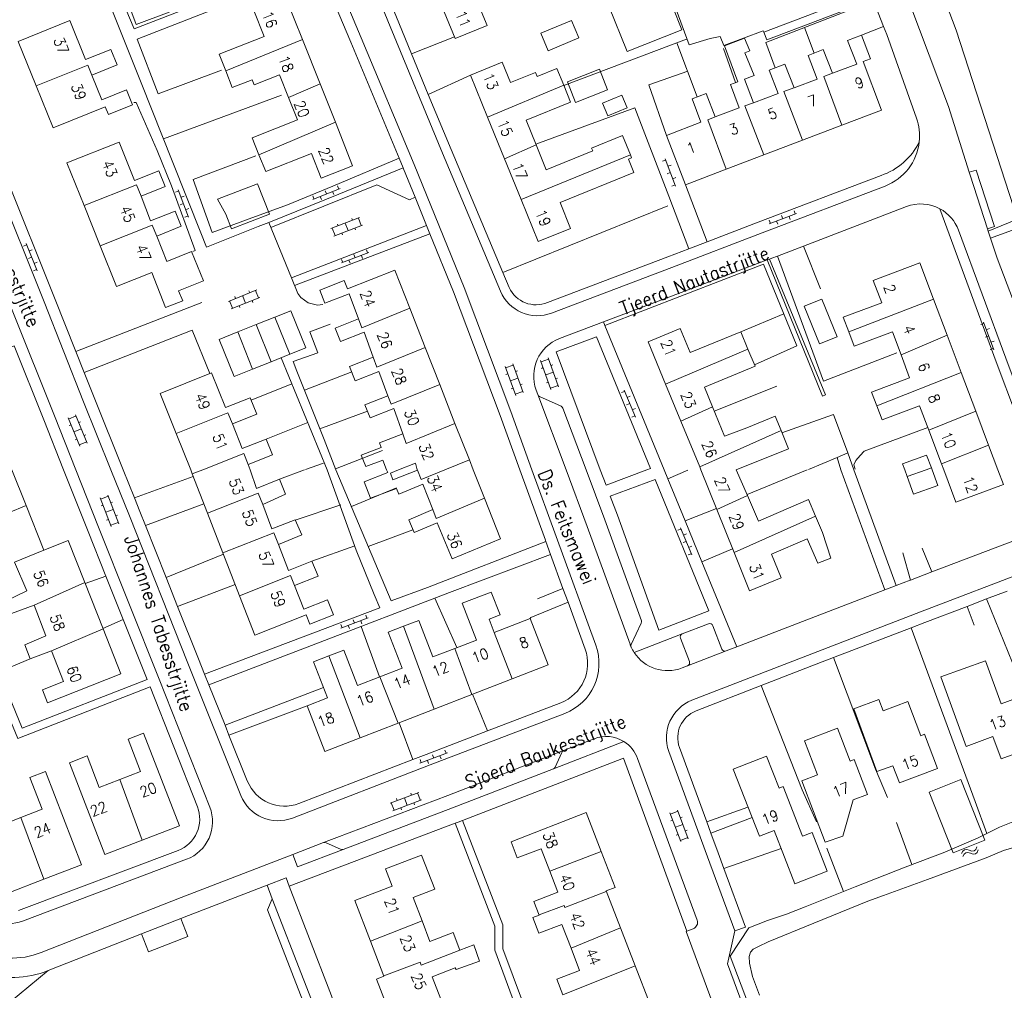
# Model space of a CAD drawing. Header units: metres. Extents: x 189705 to 199106, y 581686 to 588448.
# Tile 377 of 555: x 195615 to 195763, y 587422 to 587567. Entities that reach past the tile are written whole.
import ezdxf

# ---------------------------------------------------------------- set-up
doc = ezdxf.new("R2010")
doc.units = ezdxf.units.M
doc.layers.add('B-WA-OG-GBKN-G', color=7, linetype='Continuous', lineweight=18)
doc.styles.add('Style-STANDARD', font='STANDARD.shx')

msp = doc.modelspace()

# ---------------------------------------------------------------- linework, layer by layer
at = {"layer": 'B-WA-OG-GBKN-G'}
for p, q in [((195711.488, 587546.247), (195711.955, 587546.426)), ((195713.458, 587542.504), (195711.884, 587546.613)), ((195712.313, 587545.492), (195712.78, 587545.671)), ((195712.204, 587544.38), (195712.671, 587544.559)), ((195662.813, 587542.549), (195662.999, 587542.085)), ((195712.92, 587542.512), (195713.387, 587542.691)), ((195713.029, 587543.625), (195713.496, 587543.804)), ((195638.552, 587541.616), (195639.021, 587541.789)), ((195640.469, 587537.846), (195638.952, 587541.976)), ((195639.366, 587540.85), (195639.835, 587541.022)), ((195659.1, 587540.523), (195663.184, 587542.16)), ((195659.1, 587541.061), (195659.286, 587540.597)), ((195660.214, 587540.969), (195660.4, 587540.505)), ((195660.956, 587541.805), (195661.142, 587541.341)), ((195662.071, 587541.713), (195662.257, 587541.249)), ((195639.241, 587539.739), (195639.711, 587539.911)), ((195639.931, 587537.862), (195640.4, 587538.034)), ((195640.056, 587538.973), (195640.525, 587539.145)), ((195727.473, 587536.864), (195731.59, 587538.416)), ((195729.355, 587538.108), (195729.532, 587537.64)), ((195730.467, 587537.993), (195730.644, 587537.525)), ((195731.227, 587538.814), (195731.403, 587538.346)), ((195661.833, 587536.146), (195666.121, 587537.811)), ((195662.268, 587535.027), (195666.556, 587536.692)), ((195662.799, 587536.842), (195662.907, 587536.563)), ((195663.977, 587536.978), (195664.412, 587535.86)), ((195664.941, 587537.674), (195665.049, 587537.395)), ((195665.935, 587537.739), (195666.369, 587536.62)), ((195727.484, 587537.402), (195727.66, 587536.934)), ((195728.596, 587537.287), (195728.772, 587536.819)), ((195662.02, 587536.218), (195662.454, 587535.099)), ((195663.435, 587535.48), (195663.544, 587535.201)), ((195665.391, 587536.24), (195665.499, 587535.96)), ((195615.769, 587533.542), (195616.233, 587533.729)), ((195617.804, 587529.834), (195616.158, 587533.915)), ((195616.607, 587532.802), (195617.071, 587532.989)), ((195663.401, 587531.001), (195667.51, 587532.575)), ((195665.277, 587532.255), (195665.456, 587531.788)), ((195666.389, 587532.146), (195666.568, 587531.679)), ((195667.144, 587532.971), (195667.323, 587532.504)), ((195616.518, 587531.687), (195616.981, 587531.875)), ((195617.356, 587530.947), (195617.819, 587531.134)), ((195663.409, 587531.539), (195663.588, 587531.072)), ((195664.522, 587531.43), (195664.701, 587530.963)), ((195617.266, 587529.833), (195617.73, 587530.02)), ((195646.453, 587525.248), (195650.725, 587526.954)), ((195649.546, 587526.806), (195649.657, 587526.528)), ((195650.539, 587526.88), (195650.984, 587525.766)), ((195646.639, 587525.323), (195647.084, 587524.208)), ((195646.898, 587524.134), (195651.17, 587525.84)), ((195647.412, 587525.954), (195647.523, 587525.676)), ((195648.589, 587526.101), (195649.034, 587524.987)), ((195650.009, 587525.376), (195650.121, 587525.098)), ((195648.061, 587524.598), (195648.172, 587524.32)), ((195759.187, 587521.755), (195759.655, 587521.931)), ((195761.137, 587518.001), (195759.585, 587522.118)), ((195760.008, 587520.995), (195760.476, 587521.172)), ((195759.893, 587519.883), (195760.361, 587520.06)), ((195760.714, 587519.124), (195761.182, 587519.3)), ((195760.599, 587518.012), (195761.067, 587518.188)), ((195690.632, 587511.57), (195689.054, 587515.891)), ((195694.787, 587512.058), (195693.245, 587516.392)), ((195693.312, 587516.204), (195694.443, 587516.606)), ((195695.917, 587512.46), (195694.376, 587516.794)), ((195689.505, 587511.158), (195687.927, 587515.479)), ((195687.995, 587515.291), (195689.123, 587515.703)), ((195688.04, 587514.296), (195688.321, 587514.399)), ((195689.483, 587514.717), (195689.765, 587514.82)), ((195693.348, 587515.208), (195693.631, 587515.309)), ((195694.016, 587514.225), (195695.146, 587514.627)), ((195694.795, 587515.617), (195695.077, 587515.717)), ((195688.716, 587513.319), (195689.843, 587513.73)), ((195694.118, 587513.043), (195694.401, 587513.144)), ((195695.498, 587513.64), (195695.78, 587513.74)), ((195688.828, 587512.137), (195689.11, 587512.24)), ((195689.436, 587511.346), (195690.564, 587511.758)), ((195690.203, 587512.746), (195690.484, 587512.849)), ((195694.72, 587512.247), (195695.85, 587512.649)), ((195705.352, 587511.566), (195705.812, 587511.76)), ((195707.447, 587507.891), (195705.735, 587511.945)), ((195706.13, 587509.723), (195706.591, 587509.918)), ((195706.201, 587510.839), (195706.662, 587511.034)), ((195706.98, 587508.997), (195707.44, 587509.191)), ((195624.194, 587503.538), (195622.45, 587507.795)), ((195622.525, 587507.61), (195623.636, 587508.065)), ((195625.304, 587503.993), (195623.56, 587508.25)), ((195624.034, 587507.093), (195624.312, 587507.207)), ((195706.908, 587507.881), (195707.369, 587508.076)), ((195622.608, 587506.617), (195622.886, 587506.731)), ((195623.322, 587505.667), (195624.432, 587506.122)), ((195623.479, 587504.491), (195623.757, 587504.604)), ((195624.118, 587503.723), (195625.228, 587504.178)), ((195624.829, 587505.152), (195625.107, 587505.266)), ((195628.912, 587491.494), (195627.273, 587495.793)), ((195627.345, 587495.606), (195628.466, 587496.033)), ((195630.033, 587491.922), (195628.395, 587496.22)), ((195628.84, 587495.052), (195629.12, 587495.159)), ((195627.403, 587494.611), (195627.683, 587494.718)), ((195628.092, 587493.644), (195629.214, 587494.071)), ((195628.221, 587492.464), (195628.501, 587492.571)), ((195629.587, 587493.092), (195629.867, 587493.199)), ((195628.84, 587491.681), (195629.962, 587492.109)), ((195713.819, 587490.936), (195714.282, 587491.125)), ((195715.873, 587487.238), (195714.206, 587491.31)), ((195714.576, 587489.085), (195715.039, 587489.274)), ((195714.66, 587490.2), (195715.123, 587490.389)), ((195715.418, 587488.349), (195715.881, 587488.538)), ((195715.334, 587487.234), (195715.797, 587487.423)), ((195663.296, 587476.254), (195667.411, 587477.812)), ((195665.177, 587477.5), (195665.354, 587477.033)), ((195667.047, 587478.208), (195667.224, 587477.741)), ((195663.306, 587476.792), (195663.483, 587476.324)), ((195664.419, 587476.678), (195664.596, 587476.211)), ((195666.289, 587477.387), (195666.466, 587476.919)), ((195675.159, 587456.02), (195679.274, 587457.578)), ((195677.04, 587457.266), (195677.217, 587456.799)), ((195678.152, 587457.153), (195678.329, 587456.685)), ((195678.91, 587457.974), (195679.087, 587457.507)), ((195675.169, 587456.558), (195675.346, 587456.09)), ((195676.282, 587456.444), (195676.459, 587455.977)), ((195670.68, 587450.025), (195674.989, 587451.635)), ((195673.807, 587451.513), (195673.912, 587451.232)), ((195674.802, 587451.565), (195675.222, 587450.441)), ((195670.867, 587450.095), (195671.287, 587448.971)), ((195671.1, 587448.901), (195675.409, 587450.51)), ((195671.654, 587450.709), (195671.759, 587450.428)), ((195672.835, 587450.83), (195673.255, 587449.706)), ((195674.238, 587450.073), (195674.343, 587449.792)), ((195672.273, 587449.339), (195672.378, 587449.058)), ((195714.248, 587444.272), (195712.609, 587448.571)), ((195712.681, 587448.384), (195713.802, 587448.811)), ((195715.369, 587444.7), (195713.731, 587448.998)), ((195712.739, 587447.389), (195713.019, 587447.496)), ((195713.428, 587446.422), (195714.55, 587446.849)), ((195714.176, 587447.83), (195714.456, 587447.937)), ((195713.557, 587445.242), (195713.837, 587445.349)), ((195714.923, 587445.87), (195715.203, 587445.977)), ((195714.176, 587444.459), (195715.298, 587444.887)), ((195756.323, 587442.471), (195756.5, 587442.838)), ((195756.5, 587442.838), (195756.74, 587443.061)), ((195756.52, 587442.015), (195756.7, 587442.381)), ((195756.7, 587442.381), (195756.942, 587442.603)), ((195756.74, 587443.061), (195757.077, 587443.088)), ((195756.942, 587442.603), (195757.267, 587442.629)), ((195757.077, 587443.088), (195757.467, 587442.97)), ((195757.267, 587442.629), (195757.665, 587442.515)), ((195757.467, 587442.97), (195757.858, 587442.853)), ((195757.665, 587442.515), (195758.055, 587442.395)), ((195757.858, 587442.853), (195758.186, 587442.877)), ((195758.055, 587442.395), (195758.384, 587442.419)), ((195758.186, 587442.877), (195758.435, 587443.103)), ((195758.384, 587442.419), (195758.632, 587442.647)), ((195758.435, 587443.103), (195758.614, 587443.471)), ((195758.632, 587442.647), (195758.811, 587443.015))]:
    msp.add_line(p, q, dxfattribs=at)
at = {"layer": 'B-WA-OG-GBKN-G', "flags": 128}
for points in [[(195723.348, 587650.652), (195755.523, 587565.919), (195764.674, 587537.555)], [(195757.442, 587544.594), (195754.373, 587554.451), (195744.205, 587581.45), (195740.034, 587592.508), (195734.368, 587607.38), (195729.242, 587620.767), (195718.812, 587648.606), (195718.712, 587648.881)], [(195687.228, 587526.773), (195678.526, 587547.478), (195670.689, 587566.454), (195663.241, 587584.614), (195655.915, 587604.692), (195648.335, 587626.51)], [(195691.931, 587500), (195688.76, 587508.723), (195681.778, 587527.312), (195674.27, 587545.762), (195666.369, 587564.738), (195658.811, 587582.746), (195651.325, 587603.053), (195644.084, 587624.451)], [(195663.745, 587587.318), (195664.547, 587585.12), (195671.984, 587566.987), (195673.896, 587562.357)], [(195659.484, 587576.749), (195644.369, 587570.793), (195632.327, 587566.105), (195628.737, 587574.653), (195626.984, 587574.059), (195633.395, 587558), (195638.142, 587546.043), (195642.323, 587535.508), (195643.185, 587533.367), (195650.939, 587536.46), (195652.513, 587537.091)], [(195677.849, 587571.008), (195680.432, 587564.638), (195685.21, 587566.576), (195683.577, 587570.601), (195694.836, 587575.169), (195693.784, 587577.762)], [(195660.115, 587575.245), (195632.807, 587564.543), (195635.951, 587556.35), (195645.442, 587559.913)], [(195660.115, 587575.245), (195664.8, 587564.082), (195672.025, 587546.732)], [(195632.64, 587566.742), (195630.476, 587572.528), (195635.433, 587574.382), (195637.597, 587568.596), (195632.64, 587566.742)], [(195706.187, 587562.678), (195703.471, 587569.505), (195711.695, 587572.777), (195714.411, 587565.949), (195706.187, 587562.678)], [(195657.562, 587564.514), (195655.087, 587570.766), (195650.269, 587568.859), (195651.811, 587564.963), (195645.066, 587562.293), (195646.056, 587559.792)], [(195713.214, 587569.955), (195715.491, 587563.684)], [(195726.694, 587565.576), (195739.085, 587570.271)], [(195728.367, 587560.246), (195726.998, 587564.054), (195743.131, 587570.287)], [(195727.119, 587564.454), (195739.511, 587569.149)], [(195744.611, 587566.466), (195743.131, 587570.287)], [(195617.644, 587557.568), (195614.96, 587564.201), (195622.709, 587567.336), (195625.071, 587561.499), (195628.834, 587563.022), (195629.778, 587560.69), (195626.016, 587559.167)], [(195697.845, 587567.353), (195693.274, 587565.432), (195694.376, 587562.81), (195698.947, 587564.731), (195697.845, 587567.353)], [(195734.246, 587562.463), (195732.797, 587566.295)], [(195741.323, 587565.156), (195744.611, 587566.466)], [(195749.555, 587552.697), (195745.091, 587565.227), (195744.611, 587566.466)], [(195657.562, 587564.514), (195646.056, 587559.792)], [(195660.2, 587557.851), (195657.562, 587564.514)], [(195673.896, 587562.357), (195680.335, 587564.877)], [(195696.711, 587557.624), (195715.078, 587564.525)], [(195715.491, 587563.684), (195718.637, 587564.63)], [(195718.637, 587564.63), (195720.155, 587564.97), (195720.669, 587563.614), (195726.602, 587565.82), (195726.694, 587565.576)], [(195723.786, 587558.546), (195725.236, 587559.105), (195723.821, 587562.498), (195724.565, 587562.788), (195723.767, 587564.711), (195720.775, 587563.568), (195722.789, 587558.165)], [(195726.694, 587565.576), (195727.119, 587564.454)], [(195738.361, 587551.652), (195744.321, 587553.926), (195741.551, 587561.185), (195742.675, 587561.614), (195741.323, 587565.156), (195739.242, 587564.362), (195740.595, 587560.817), (195736.952, 587559.426)], [(195716.709, 587555.889), (195713.66, 587563.992)], [(195720.649, 587563.126), (195722.455, 587558.038)], [(195604.329, 587561.68), (195611.566, 587543.254), (195618.846, 587525.157), (195624.77, 587510.196), (195628.869, 587500)], [(195623.623, 587517.711), (195620.425, 587525.787), (195613.146, 587543.882), (195605.912, 587562.301)], [(195673.896, 587562.357), (195676.409, 587556.272)], [(195736.952, 587559.426), (195735.596, 587562.978), (195733.316, 587562.108), (195734.671, 587558.557), (195731.215, 587557.238)], [(195617.644, 587557.568), (195625.393, 587560.668), (195626.016, 587559.167)], [(195696.707, 587557.635), (195695.688, 587560.143), (195692.748, 587558.949), (195692.498, 587559.565), (195688.744, 587558.042), (195687.498, 587561.115), (195682.712, 587559.174), (195685.287, 587552.85)], [(195731.215, 587557.238), (195729.851, 587560.812), (195727.508, 587559.918), (195728.841, 587556.425), (195725.135, 587555.011)], [(195623.606, 587500), (195620.393, 587508.114), (195614.267, 587523.407), (195606.906, 587541.79), (195599.918, 587559.344)], [(195626.016, 587559.167), (195627.505, 587555.459), (195631.185, 587556.948), (195632.096, 587554.697), (195628.49, 587553.237), (195628.01, 587554.424), (195620.195, 587551.262), (195617.644, 587557.568)], [(195646.056, 587559.792), (195647.046, 587557.29), (195650.014, 587558.465), (195650.324, 587557.683), (195654.142, 587559.196), (195655.481, 587555.819)], [(195682.712, 587559.174), (195676.409, 587556.272)], [(195698.491, 587555.066), (195697.281, 587558.164), (195702.067, 587560.032), (195703.277, 587556.934), (195698.491, 587555.066)], [(195712.125, 587550.121), (195709.442, 587557.717), (195715.291, 587559.768)], [(195736.952, 587559.426), (195735.659, 587558.931), (195738.361, 587551.652)], [(195655.481, 587555.819), (195660.2, 587557.851)], [(195662.484, 587552.081), (195660.2, 587557.851)], [(195685.287, 587552.85), (195696.707, 587557.635)], [(195692.585, 587548.703), (195691.073, 587552.423), (195697.726, 587555.126), (195696.707, 587557.635)], [(195722.789, 587558.165), (195721.686, 587557.744), (195723.014, 587554.265), (195719.395, 587552.884)], [(195725.135, 587555.011), (195723.786, 587558.546)], [(195731.203, 587557.27), (195729.699, 587556.718), (195732.456, 587549.398)], [(195636.729, 587549.603), (195654.429, 587556.135)], [(195655.481, 587555.819), (195656.819, 587552.442), (195650.041, 587549.755), (195651.044, 587547.224)], [(195676.409, 587556.272), (195679.819, 587548.017), (195687.567, 587529.578)], [(195702.527, 587554.967), (195705.422, 587556.157), (195706.205, 587554.253), (195703.31, 587553.063), (195702.527, 587554.967)], [(195719.395, 587552.884), (195718.053, 587556.402), (195715.925, 587555.59), (195717.264, 587552.082), (195712.125, 587550.121), (195714.95, 587542.719), (195721.049, 587545.046)], [(195641.122, 587532.738), (195641.479, 587532.886), (195637.917, 587542.565), (195635.778, 587547.858), (195632.664, 587555.07), (195632.277, 587555.04)], [(195715.469, 587533.143), (195712.446, 587541.038), (195707.379, 587554.258), (195692.541, 587548.809)], [(195725.129, 587555.026), (195723.856, 587554.563), (195726.676, 587547.193)], [(195808.416, 587554.421), (195795.356, 587549.483), (195779.448, 587543.601), (195760.312, 587535.77)], [(195685.287, 587552.85), (195687.833, 587546.599)], [(195721.049, 587545.046), (195718.279, 587552.468), (195719.388, 587552.902)], [(195662.484, 587552.081), (195651.044, 587547.224)], [(195651.044, 587547.224), (195652.048, 587544.692), (195658.909, 587547.412), (195660.382, 587543.696), (195665.068, 587545.554), (195662.484, 587552.081)], [(195732.456, 587549.398), (195738.361, 587551.652)], [(195706.685, 587547.21), (195705.506, 587550.11), (195700.886, 587548.232), (195701.057, 587547.811), (195694.096, 587544.983), (195692.585, 587548.703)], [(195633.38, 587540.999), (195637.001, 587542.453), (195636.052, 587544.815), (195632.406, 587543.35), (195630.085, 587549.127), (195622.271, 587545.988), (195624.836, 587539.601)], [(195687.833, 587546.599), (195692.585, 587548.703)], [(195726.676, 587547.193), (195732.456, 587549.398)], [(195672.025, 587546.732), (195662.106, 587542.522), (195655.292, 587539.735), (195649.558, 587537.624), (195644.041, 587535.545), (195641.162, 587543.526), (195650.58, 587547.064)], [(195690.312, 587540.512), (195706.685, 587547.21)], [(195690.312, 587540.512), (195692.878, 587534.209), (195697.725, 587536.183), (195696.149, 587540.052), (195707.204, 587544.555), (195706.392, 587546.549), (195706.874, 587546.745), (195706.685, 587547.21)], [(195721.049, 587545.046), (195726.676, 587547.193)], [(195672.025, 587546.732), (195672.629, 587545.28)], [(195687.833, 587546.599), (195690.312, 587540.512)], [(195652.513, 587537.091), (195663.009, 587541.3), (195672.629, 587545.28)], [(195672.629, 587545.28), (195672.698, 587545.115), (195674.429, 587540.862)], [(195744.263, 587544.125), (195725.849, 587537.107), (195718.182, 587534.179)], [(195760.204, 587536.102), (195761.25, 587536.443), (195758.482, 587544.933), (195757.442, 587544.594)], [(195757.442, 587544.594), (195757.578, 587544.155), (195760.204, 587536.102)], [(195624.836, 587539.601), (195632.699, 587542.713), (195633.38, 587540.999)], [(195646.928, 587536.101), (195646.073, 587538.307), (195644.807, 587540.546), (195650.845, 587542.868), (195652.64, 587538.333), (195646.928, 587536.101)], [(195674.429, 587540.862), (195673.598, 587540.467), (195668.696, 587542.727), (195652.837, 587536.297)], [(195744.869, 587542.537), (195726.455, 587535.519), (195712.886, 587530.337), (195694.894, 587523.49)], [(195718.182, 587534.179), (195714.95, 587542.719)], [(195635.726, 587535.041), (195639.385, 587536.511), (195638.477, 587538.772), (195634.794, 587537.293), (195633.38, 587540.999)], [(195624.836, 587539.601), (195627.262, 587533.561)], [(195674.429, 587540.862), (195676.146, 587536.641)], [(195687.567, 587529.578), (195712.29, 587539.574)], [(195732.619, 587533.531), (195748.064, 587539.454)], [(195776.541, 587540.534), (195760.658, 587534.707)], [(195767.605, 587500), (195761.518, 587516.196), (195753.062, 587539.132)], [(195635.726, 587535.041), (195635.062, 587536.665), (195627.262, 587533.561)], [(195676.146, 587536.641), (195655.907, 587528.773), (195652.513, 587537.091)], [(195676.146, 587536.641), (195676.654, 587535.393)], [(195639, 587526.827), (195642.709, 587528.317), (195640.948, 587532.7), (195637.229, 587531.206), (195635.726, 587535.041)], [(195656.38, 587527.608), (195676.654, 587535.393)], [(195676.654, 587535.393), (195680.195, 587526.693), (195687.165, 587508.134), (195690.122, 587500)], [(195769.208, 587500), (195762.923, 587516.719), (195755.842, 587535.927)], [(195760.204, 587536.102), (195760.312, 587535.77)], [(195760.312, 587535.77), (195760.658, 587534.707)], [(195627.262, 587533.561), (195629.708, 587527.472), (195634.967, 587529.584)], [(195718.182, 587534.179), (195715.469, 587533.143)], [(195728.722, 587532.037), (195732.619, 587533.531)], [(195735.177, 587527.13), (195732.619, 587533.531)], [(195760.658, 587534.707), (195761.626, 587531.739), (195764.074, 587525.287)], [(195694.289, 587525.078), (195712.281, 587531.926), (195715.469, 587533.143)], [(195727.543, 587531.586), (195727.907, 587531.724), (195728.722, 587532.037)], [(195728.722, 587532.037), (195735.626, 587513.273), (195746.627, 587517.517)], [(195702.655, 587522.162), (195714.286, 587526.558), (195727.203, 587531.457)], [(195702.88, 587521.615), (195726.659, 587530.82), (195731.614, 587518.584), (195725.3, 587515.712)], [(195727.543, 587531.586), (195735.945, 587511.225), (195735.459, 587511.042), (195727.203, 587531.457)], [(195727.203, 587531.457), (195727.543, 587531.586)], [(195752.119, 587525.594), (195750.079, 587531.022), (195743.091, 587528.395), (195744.357, 587525.028), (195738.587, 587522.859), (195739.401, 587520.693)], [(195639, 587526.827), (195639.618, 587525.333), (195637.048, 587524.349), (195634.967, 587529.584)], [(195673.63, 587524.216), (195671.396, 587529.901), (195664.292, 587527.109), (195663.793, 587528.38), (195660.137, 587526.945), (195660.918, 587524.954), (195664.577, 587526.389), (195665.971, 587522.615)], [(195687.567, 587529.578), (195688.519, 587527.315)], [(195660.601, 587524.796), (195659.829, 587524.677), (195658.432, 587525.004), (195657.333, 587525.807), (195656.858, 587526.432), (195655.907, 587528.773)], [(195642.475, 587525.072), (195623.623, 587517.711)], [(195732.735, 587524.522), (195735.022, 587518.872), (195737.68, 587519.948), (195735.392, 587525.598), (195732.735, 587524.522)], [(195752.119, 587525.594), (195739.401, 587520.693)], [(195754.145, 587520.205), (195752.119, 587525.594)], [(195655.659, 587517.317), (195658.051, 587518.276), (195655.824, 587523.845), (195653.432, 587522.889)], [(195665.971, 587522.615), (195666.458, 587521.294), (195673.63, 587524.216)], [(195675.939, 587518.341), (195673.63, 587524.216)], [(195723.242, 587520.695), (195729.663, 587523.402)], [(195650.646, 587521.775), (195647.861, 587520.662)], [(195653.432, 587522.889), (195650.646, 587521.775)], [(195652.874, 587516.204), (195650.646, 587521.775)], [(195655.659, 587517.317), (195653.432, 587522.889)], [(195662.583, 587500), (195660.81, 587504.523), (195656.721, 587514.805), (195656.163, 587516.22), (195659.85, 587517.552), (195658.672, 587520.678), (195661.693, 587521.805)], [(195665.971, 587522.615), (195662.461, 587521.238), (195663.245, 587519.24), (195666.797, 587520.634), (195668.129, 587516.885)], [(195696.077, 587519.676), (195702.655, 587522.162)], [(195702.655, 587522.162), (195702.88, 587521.615)], [(195624.86, 587514.586), (195641.02, 587520.912), (195643.682, 587514.428)], [(195647.861, 587520.662), (195645.075, 587519.548), (195647.302, 587513.978), (195650.088, 587515.09)], [(195647.861, 587520.662), (195650.088, 587515.09)], [(195702.88, 587521.615), (195711.749, 587500)], [(195711.952, 587512.856), (195709.33, 587519.2), (195714.165, 587521.198), (195715.666, 587517.565), (195723.242, 587520.695), (195724.312, 587518.105)], [(195739.401, 587520.693), (195740.215, 587518.527), (195745.947, 587520.681), (195747.24, 587517.24)], [(195702.184, 587500), (195695.568, 587517.666), (195701.617, 587519.952)], [(195701.617, 587519.952), (195709.715, 587500.213), (195709.146, 587500)], [(195747.24, 587517.24), (195754.145, 587520.205)], [(195756.261, 587514.577), (195754.145, 587520.205)], [(195621.777, 587500), (195618.813, 587507.485), (195614.376, 587518.562), (195591.365, 587509.199), (195594.353, 587501.857)], [(195624.86, 587514.586), (195623.623, 587517.711)], [(195652.874, 587516.204), (195655.659, 587517.317)], [(195668.129, 587516.885), (195668.722, 587515.387), (195675.939, 587518.341)], [(195678.12, 587512.789), (195675.939, 587518.341)], [(195724.312, 587518.105), (195711.952, 587512.856)], [(195724.312, 587518.105), (195725.382, 587515.514), (195717.776, 587512.372), (195718.995, 587509.422)], [(195650.088, 587515.09), (195652.874, 587516.204)], [(195654.364, 587516.802), (195661.248, 587500)], [(195668.129, 587516.885), (195664.611, 587515.504), (195665.453, 587513.359), (195668.989, 587514.747), (195670.335, 587511.071)], [(195747.24, 587517.24), (195748.533, 587513.799), (195742.828, 587511.655), (195743.61, 587509.575)], [(195630.702, 587500), (195626.349, 587510.826), (195624.86, 587514.586)], [(195638.625, 587505.443), (195636.221, 587511.434), (195643.952, 587514.536), (195646.043, 587509.325), (195649.729, 587510.804), (195650.72, 587508.333), (195647.065, 587506.867)], [(195657.869, 587511.917), (195664.942, 587514.661)], [(195756.261, 587514.577), (195743.61, 587509.575)], [(195758.428, 587508.811), (195756.261, 587514.577)], [(195649.877, 587510.435), (195655.964, 587512.897)], [(195714.259, 587507.274), (195711.952, 587512.856)], [(195670.335, 587511.071), (195670.839, 587509.824), (195678.12, 587512.789)], [(195680.412, 587506.958), (195678.12, 587512.789)], [(195692.836, 587511.274), (195692.58, 587511.959)], [(195719.255, 587508.793), (195728.631, 587512.537)], [(195670.335, 587511.071), (195666.913, 587509.728), (195667.682, 587507.768), (195671.251, 587509.168), (195672.588, 587505.393)], [(195692.836, 587511.274), (195697.059, 587500)], [(195693.097, 587510.994), (195696.325, 587509.526)], [(195638.625, 587505.443), (195646.392, 587508.549), (195647.065, 587506.867)], [(195660.163, 587506.15), (195667.278, 587508.798)], [(195696.586, 587509.246), (195700.049, 587500)], [(195714.259, 587507.274), (195718.995, 587509.422)], [(195718.995, 587509.422), (195720.813, 587505.02)], [(195743.61, 587509.575), (195744.391, 587507.495), (195750.019, 587509.61), (195751.407, 587505.917)], [(195751.407, 587505.917), (195758.428, 587508.811)], [(195760.353, 587503.69), (195758.428, 587508.811)], [(195652.136, 587504.612), (195658.352, 587507.068)], [(195672.588, 587505.393), (195673.103, 587503.967), (195680.412, 587506.958)], [(195682.561, 587501.487), (195680.412, 587506.958)], [(195717.075, 587500.461), (195714.259, 587507.274)], [(195724.115, 587506.307), (195728.367, 587508.064), (195729.258, 587505.907)], [(195729.402, 587505.559), (195737.106, 587508.273), (195739.279, 587502.522)], [(195647.065, 587506.867), (195648.538, 587503.169), (195652.136, 587504.612), (195653.079, 587502.26), (195649.442, 587500.802)], [(195717.075, 587500.461), (195729.258, 587505.907)], [(195724.115, 587506.307), (195720.813, 587505.02)], [(195722.549, 587500), (195730.399, 587503.147), (195729.258, 587505.907)], [(195751.241, 587506.359), (195741.737, 587502.803), (195741.135, 587502.154), (195740.487, 587501.413), (195740.162, 587500.764), (195740.348, 587500.115)], [(195751.407, 587505.917), (195753.299, 587500.884)], [(195638.625, 587505.443), (195640.809, 587500)], [(195672.588, 587505.393), (195669.093, 587504.022), (195669.368, 587503.321)], [(195662.527, 587500.141), (195669.527, 587502.915)], [(195669.368, 587503.321), (195666.377, 587502.192), (195667.066, 587500.487), (195669.605, 587501.448), (195670.167, 587500)], [(195760.353, 587503.69), (195753.299, 587500.884)], [(195761.74, 587500), (195760.353, 587503.69)], [(195649.442, 587500.802), (195648.786, 587502.45), (195642.612, 587500)], [(195678.892, 587500), (195682.561, 587501.487)], [(195683.146, 587500), (195682.561, 587501.487)], [(195737.692, 587501.856), (195733.401, 587500.022)], [(195740.146, 587500), (195739.279, 587502.522), (195737.692, 587501.856), (195738.245, 587500)], [(195751.782, 587500.281), (195751.077, 587502.217), (195747.466, 587500.903), (195747.794, 587500)], [(195616.143, 587494.65), (195614.016, 587500)], [(195628.104, 587484.069), (195625.436, 587490.762), (195621.777, 587500)], [(195643.663, 587449.44), (195636.097, 587468.608), (195627.016, 587491.39), (195623.606, 587500)], [(195628.869, 587500), (195631.637, 587493.116), (195640.401, 587471.014), (195648.343, 587451.176)], [(195632.399, 587495.778), (195630.702, 587500)], [(195640.809, 587500), (195641.05, 587499.38)], [(195642.612, 587500), (195641.05, 587499.38)], [(195661.248, 587500), (195665.612, 587487.966), (195668.278, 587481.321), (195669.131, 587479.329), (195649.476, 587471.886), (195642.896, 587469.355)], [(195649.732, 587500), (195649.442, 587500.802)], [(195651.623, 587494.795), (195655.001, 587496.34), (195654.138, 587498.597), (195650.678, 587497.213), (195649.732, 587500)], [(195654.138, 587498.597), (195657.855, 587500)], [(195658.033, 587500.067), (195660.727, 587501.008)], [(195694.031, 587489.248), (195676.283, 587482.345), (195670.839, 587480.359), (195662.56, 587500)], [(195670.167, 587500), (195670.33, 587499.58), (195666.794, 587498.183), (195667.737, 587495.752), (195671.666, 587497.21)], [(195671.115, 587498.518), (195670.729, 587499.507), (195671.966, 587500)], [(195674.771, 587499.964), (195671.115, 587498.518)], [(195671.966, 587500), (195674.47, 587500.998)], [(195674.47, 587500.998), (195674.761, 587500)], [(195674.761, 587500), (195674.771, 587499.964)], [(195674.771, 587499.964), (195675.319, 587498.552), (195678.892, 587500)], [(195684.84, 587495.735), (195683.146, 587500)], [(195690.122, 587500), (195693.96, 587489.444), (195694.031, 587489.248)], [(195701.51, 587473.701), (195695.557, 587490.025), (195691.931, 587500)], [(195697.059, 587500), (195700.233, 587491.525), (195706.637, 587473.855)], [(195700.049, 587500), (195702.861, 587492.493), (195708.337, 587477.381)], [(195709.146, 587500), (195703.041, 587497.713), (195702.184, 587500)], [(195711.749, 587500), (195712.298, 587498.661)], [(195712.298, 587498.661), (195715.293, 587499.937)], [(195805.778, 587500), (195803.41, 587499.086), (195783.793, 587491.545), (195766.897, 587485.098), (195750.182, 587478.702), (195734.794, 587472.789), (195715.916, 587465.451)], [(195717.075, 587500.461), (195717.265, 587500)], [(195717.265, 587500), (195719.646, 587494.046)], [(195724.214, 587496.157), (195722.549, 587500)], [(195724.211, 587496.31), (195733.181, 587500)], [(195738.245, 587500), (195744.796, 587481.988)], [(195746.536, 587482.657), (195740.146, 587500)], [(195747.794, 587500), (195748.161, 587498.992)], [(195750.993, 587500), (195748.161, 587498.992)], [(195748.161, 587498.992), (195749.128, 587496.337), (195752.739, 587497.651), (195751.884, 587500)], [(195751.782, 587500.281), (195750.993, 587500)], [(195751.884, 587500), (195751.782, 587500.281)], [(195753.299, 587500.884), (195753.631, 587500)], [(195753.631, 587500), (195755.463, 587495.128), (195762.576, 587497.778), (195761.74, 587500)], [(195632.399, 587495.778), (195641.194, 587499)], [(195641.05, 587499.38), (195643.331, 587493.5)], [(195710.399, 587498.547), (195718.469, 587478.876), (195710.97, 587475.985), (195704.737, 587493.184), (195703.673, 587496.027), (195710.399, 587498.547)], [(195712.298, 587498.661), (195714.891, 587492.338)], [(195664.881, 587494.494), (195671.628, 587497.299)], [(195671.666, 587497.21), (195672.02, 587496.369), (195675.577, 587497.867), (195677.078, 587494.04)], [(195634.049, 587491.644), (195633.216, 587493.746), (195632.399, 587495.778)], [(195651.623, 587494.795), (195650.928, 587496.502), (195643.331, 587493.5)], [(195677.078, 587494.04), (195673.479, 587492.524), (195674.297, 587490.582), (195677.737, 587492.031), (195680.011, 587486.631), (195687.245, 587489.677), (195684.84, 587495.735)], [(195684.84, 587495.735), (195677.583, 587492.694), (195677.078, 587494.04)], [(195724.214, 587496.157), (195719.646, 587494.046)], [(195734.431, 587493.074), (195733.391, 587495.55), (195725.878, 587492.314), (195724.214, 587496.157)], [(195608.169, 587491.356), (195616.143, 587494.65)], [(195616.143, 587494.65), (195618.799, 587487.972)], [(195634.049, 587491.644), (195642.783, 587494.908)], [(195653.963, 587488.802), (195657.448, 587490.271), (195656.472, 587492.493), (195652.992, 587491.162), (195651.623, 587494.795)], [(195656.481, 587492.472), (195663.298, 587494.767)], [(195714.891, 587492.338), (195719.583, 587494.201)], [(195719.646, 587494.046), (195722.23, 587487.587)], [(195643.331, 587493.5), (195645.642, 587487.544)], [(195714.891, 587492.338), (195717.407, 587486.207)], [(195722.23, 587487.587), (195734.431, 587493.074)], [(195735.472, 587490.597), (195734.431, 587493.074)], [(195637.14, 587483.85), (195634.049, 587491.644)], [(195667.4, 587488.519), (195674.111, 587491.024)], [(195618.799, 587487.972), (195622.46, 587489.417), (195624.957, 587483.087)], [(195653.963, 587488.802), (195653.247, 587490.554), (195645.642, 587487.544)], [(195722.23, 587487.587), (195724.521, 587481.858), (195729.296, 587483.813), (195727.835, 587487.361), (195733.193, 587489.642), (195734.795, 587486.006), (195736.735, 587486.776)], [(195736.735, 587486.776), (195735.472, 587490.597)], [(195751.862, 587484.689), (195766.487, 587490.247)], [(195614.418, 587486.163), (195618.799, 587487.972)], [(195656.383, 587482.67), (195659.903, 587484.061), (195658.982, 587486.324), (195655.469, 587484.895), (195653.963, 587488.802)], [(195658.982, 587486.324), (195665.387, 587488.627)], [(195694.031, 587489.248), (195694.733, 587487.323)], [(195717.407, 587486.207), (195721.995, 587488.173)], [(195751.862, 587484.689), (195750.412, 587488.251)], [(195637.14, 587483.85), (195645.712, 587487.362)], [(195694.733, 587487.323), (195679.575, 587481.619), (195659.583, 587473.892), (195643.536, 587467.757)], [(195645.642, 587487.544), (195648.143, 587481.1)], [(195694.733, 587487.323), (195696.589, 587482.233)], [(195747.526, 587487.577), (195748.668, 587483.475)], [(195617.358, 587479.729), (195613.951, 587478.481), (195613.15, 587480.374), (195616.246, 587481.84), (195614.418, 587486.163)], [(195717.407, 587486.207), (195722.636, 587473.462)], [(195625.009, 587482.956), (195628.104, 587484.069)], [(195630.705, 587477.543), (195628.104, 587484.069)], [(195638.858, 587479.517), (195637.14, 587483.85)], [(195656.383, 587482.67), (195655.742, 587484.178), (195648.143, 587481.1)], [(195746.536, 587482.657), (195748.604, 587483.451), (195748.668, 587483.475)], [(195748.668, 587483.475), (195751.862, 587484.689)], [(195624.957, 587483.087), (195617.358, 587479.729)], [(195624.957, 587483.087), (195627.689, 587476.163)], [(195638.858, 587479.517), (195647.486, 587482.791)], [(195648.143, 587481.1), (195650.421, 587475.23), (195658.091, 587478.261), (195658.645, 587476.859), (195662.195, 587478.261), (195661.297, 587480.532), (195657.748, 587479.13), (195656.383, 587482.67)], [(195692.769, 587480.651), (195696.589, 587482.233)], [(195696.589, 587482.233), (195697.345, 587480.161)], [(195722.636, 587473.462), (195733.137, 587477.51), (195744.796, 587481.988)], [(195744.796, 587481.988), (195746.536, 587482.657)], [(195680.668, 587473.342), (195677.377, 587480.769)], [(195686.286, 587475.62), (195685.514, 587477.61), (195687.169, 587478.252), (195685.837, 587481.684), (195681.481, 587479.993), (195683.618, 587474.487), (195680.365, 587473.225)], [(195757.146, 587479.525), (195760.047, 587480.641)], [(195760.047, 587480.641), (195763.126, 587481.826)], [(195765.898, 587466.253), (195760.047, 587480.641)], [(195634.719, 587467.467), (195614.918, 587459.713), (195606.824, 587479.223), (195607.932, 587479.683), (195609.252, 587476.502)], [(195619.969, 587472.867), (195616.778, 587471.653), (195615.945, 587473.763), (195619.097, 587475.095), (195617.358, 587479.729)], [(195642.896, 587469.355), (195641.98, 587471.643), (195638.858, 587479.517)], [(195697.345, 587480.161), (195691.792, 587477.877), (195691.691, 587477.718)], [(195697.345, 587480.161), (195699.913, 587473.119)], [(195748.737, 587476.295), (195750.814, 587477.089), (195757.146, 587479.525)], [(195758.175, 587476.715), (195757.146, 587479.525)], [(195612.069, 587469.713), (195615.576, 587461.259), (195634.277, 587468.583), (195630.705, 587477.543)], [(195627.669, 587476.215), (195630.705, 587477.543)], [(195688.998, 587468.671), (195694.39, 587470.764), (195691.691, 587477.718), (195686.286, 587475.62)], [(195627.689, 587476.163), (195630.357, 587469.402), (195619.375, 587465.069), (195618.606, 587467.035), (195621.767, 587468.272), (195619.969, 587472.867)], [(195619.969, 587472.867), (195627.689, 587476.163)], [(195669.088, 587468.959), (195666.377, 587476.518)], [(195672.697, 587476.542), (195670.404, 587475.652), (195672.489, 587470.279), (195669.158, 587468.986)], [(195680.365, 587473.225), (195677.111, 587471.962), (195674.989, 587477.431), (195672.697, 587476.542)], [(195672.697, 587476.542), (195677.314, 587464.135)], [(195708.32, 587476.998), (195706.829, 587473.812)], [(195714.47, 587475.405), (195718.388, 587476.916)], [(195719.035, 587476.629), (195720.384, 587473.13)], [(195737.102, 587471.851), (195748.737, 587476.295)], [(195748.737, 587476.295), (195758.325, 587450.298), (195760.084, 587445.485)], [(195686.286, 587475.62), (195688.998, 587468.671)], [(195707.252, 587472.622), (195714.47, 587475.405)], [(195714.183, 587474.759), (195715.532, 587471.26)], [(195682.94, 587466.319), (195680.365, 587473.225)], [(195721.03, 587472.843), (195722.636, 587473.462)], [(195616.778, 587471.653), (195612.069, 587469.713)], [(195661.502, 587472.111), (195659.232, 587471.23), (195661.326, 587465.833), (195658.258, 587464.642), (195660.925, 587457.773), (195666.209, 587459.824)], [(195669.158, 587468.986), (195665.826, 587467.693), (195663.77, 587472.991), (195661.502, 587472.111)], [(195661.502, 587472.111), (195666.209, 587459.824)], [(195715.245, 587470.613), (195721.03, 587472.843)], [(195726.265, 587467.65), (195735.405, 587471.202), (195737.102, 587471.851)], [(195745.205, 587450.899), (195743.433, 587455.137), (195737.102, 587471.851)], [(195714.436, 587470.301), (195715.245, 587470.613)], [(195774.039, 587452.414), (195770.991, 587460.743), (195768.276, 587459.75), (195765.898, 587466.253), (195762.244, 587464.917), (195759.878, 587471.387), (195753.218, 587468.952), (195757.024, 587458.547), (195761.016, 587460.007), (195762.232, 587456.683), (195765.784, 587457.982)], [(195643.536, 587467.757), (195642.896, 587469.355)], [(195669.158, 587468.986), (195671.9, 587462.034)], [(195682.94, 587466.319), (195688.998, 587468.671)], [(195641.821, 587449.477), (195634.719, 587467.467)], [(195645.955, 587461.714), (195643.536, 587467.757)], [(195645.955, 587461.714), (195660.724, 587467.385)], [(195716.532, 587463.867), (195726.265, 587467.65)], [(195734.578, 587447.252), (195732.43, 587452.053), (195726.265, 587467.65)], [(195677.314, 587464.135), (195682.94, 587466.319)], [(195683.014, 587466.348), (195685.301, 587460.885)], [(195658.258, 587464.642), (195646.55, 587460.228)], [(195696.247, 587465.077), (195685.301, 587460.885)], [(195744.588, 587463.866), (195743.939, 587465.59), (195740.156, 587464.166), (195743.636, 587454.768), (195746.017, 587455.65)], [(195746.017, 587455.65), (195746.998, 587453.074), (195752.721, 587455.253), (195750.777, 587460.359), (195750.209, 587460.143), (195748.262, 587465.263), (195744.588, 587463.866)], [(195656.074, 587447.808), (195676.686, 587455.765), (195696.855, 587463.489)], [(195671.9, 587462.034), (195677.314, 587464.135)], [(195646.55, 587460.228), (195645.955, 587461.714)], [(195666.209, 587459.824), (195671.9, 587462.034)], [(195672.069, 587462.099), (195674.071, 587456.578)], [(195742.198, 587451.357), (195740.2, 587456.557), (195739.6, 587456.327), (195737.707, 587461.265), (195732.763, 587459.371)], [(195633.534, 587444.475), (195639.116, 587446.626), (195633.765, 587460.519), (195631.428, 587459.619), (195633.299, 587454.76), (195630.204, 587453.568)], [(195649.297, 587453.366), (195646.55, 587460.228)], [(195685.301, 587460.885), (195676.076, 587457.352), (195674.071, 587456.578)], [(195695.147, 587455.173), (195705.726, 587459.267)], [(195701.274, 587459.689), (195696.677, 587457.91)], [(195718.132, 587447.219), (195714.051, 587458.383)], [(195742.198, 587451.357), (195740.087, 587450.547), (195738.514, 587445.068), (195735.858, 587444.167), (195732.39, 587453.397), (195734.721, 587454.273), (195732.763, 587459.371)], [(195630.204, 587453.568), (195627.106, 587452.375), (195625.282, 587457.111), (195622.65, 587456.097), (195627.955, 587442.326), (195633.534, 587444.475)], [(195660.71, 587444.115), (195662.718, 587444.89), (195679.334, 587451.199), (195696.677, 587457.91)], [(195695.424, 587455.437), (195696.4, 587457.646)], [(195712.455, 587457.799), (195718.229, 587442), (195722.336, 587430.903)], [(195722.074, 587455.128), (195726.012, 587445.076), (195728.212, 587445.938), (195731.351, 587437.926), (195736.192, 587439.823), (195733.908, 587445.652), (195732.493, 587445.097), (195729.583, 587452.516), (195728.96, 587452.272), (195727.074, 587457.087), (195722.074, 587455.128)], [(195674.071, 587456.578), (195657.028, 587449.999)], [(195681.548, 587447.445), (195705.635, 587456.765), (195715.159, 587430.872)], [(195716.69, 587432.504), (195707.771, 587456.752)], [(195618.813, 587438.62), (195624.443, 587440.794), (195619.049, 587454.772), (195616.712, 587453.87), (195618.547, 587449.117), (195615.362, 587447.887)], [(195663.667, 587443.111), (195680.056, 587449.333), (195695.147, 587455.173)], [(195633.534, 587444.475), (195630.204, 587453.568)], [(195755.075, 587442.603), (195751.465, 587451.694), (195756.186, 587453.568), (195759.796, 587444.477), (195755.075, 587442.603)], [(195615.362, 587447.887), (195612.173, 587446.656), (195610.365, 587451.339), (195607.809, 587450.352), (195613.179, 587436.445), (195618.813, 587438.62)], [(195718.132, 587447.219), (195724.302, 587449.441)], [(195702.337, 587442.805), (195700.084, 587448.61), (195688.807, 587444.234), (195689.74, 587441.829), (195693.307, 587443.213), (195694.614, 587439.842)], [(195618.813, 587438.62), (195615.362, 587447.887)], [(195655.581, 587437.58), (195680.428, 587447.014)], [(195680.428, 587447.014), (195680.886, 587447.188), (195681.548, 587447.445)], [(195680.428, 587447.014), (195686.398, 587431.586), (195686.398, 587427.985), (195689.848, 587418.679)], [(195681.548, 587447.445), (195687.598, 587431.81), (195687.598, 587428.2), (195693.755, 587411.593), (195692.63, 587411.176), (195691.943, 587413.028)], [(195718.738, 587445.559), (195718.132, 587447.219)], [(195724.915, 587447.877), (195718.738, 587445.559)], [(195764.499, 587447.427), (195761.974, 587446.444), (195758.778, 587444.822), (195753.784, 587442.687), (195747.875, 587440.435), (195740.391, 587437.501), (195732.86, 587434.473), (195730.063, 587433.392)], [(195746.563, 587447.13), (195748.88, 587440.818)], [(195720.704, 587440.221), (195719.824, 587442.588), (195718.738, 587445.559)], [(195656.105, 587442.337), (195660.71, 587444.115)], [(195663.282, 587443.121), (195661.095, 587444.104)], [(195742.276, 587435.346), (195744.626, 587436.216), (195751.213, 587438.584), (195760.012, 587441.847), (195762.587, 587442.923), (195767.193, 587444.311)], [(195615.02, 587433.954), (195638.932, 587442.962)], [(195618.409, 587427.642), (195639.407, 587435.891), (195656.105, 587442.337)], [(195656.105, 587442.337), (195656.811, 587440.507), (195663.667, 587443.111)], [(195665.393, 587435.44), (195671.009, 587437.61), (195670.018, 587440.175), (195675.4, 587442.255), (195677.367, 587437.167)], [(195702.337, 587442.805), (195694.614, 587439.842)], [(195703.05, 587436.873), (195704.431, 587437.409), (195702.337, 587442.805)], [(195720.704, 587440.221), (195729.276, 587443.221)], [(195736.115, 587443.277), (195738.621, 587436.789)], [(195615.619, 587432.363), (195640.197, 587441.622)], [(195694.614, 587439.842), (195695.832, 587436.704), (195692.246, 587435.313), (195693.045, 587433.254)], [(195722.336, 587430.903), (195723.955, 587431.47), (195720.704, 587440.221)], [(195639.317, 587432.74), (195640.46, 587433.189), (195652.245, 587437.738)], [(195652.245, 587437.738), (195655.097, 587438.839), (195655.581, 587437.58)], [(195652.245, 587437.738), (195653.038, 587435.694)], [(195655.581, 587437.58), (195661.636, 587421.809), (195671.469, 587396.159)], [(195677.367, 587437.167), (195674.12, 587435.912), (195675.472, 587432.417)], [(195693.019, 587433.321), (195696.761, 587434.682), (195696.879, 587434.389), (195703.073, 587436.813)], [(195705.203, 587431.325), (195703.05, 587436.873)], [(195667.24, 587399.102), (195665.611, 587399.82), (195652.318, 587434.06), (195653.038, 587435.694)], [(195653.038, 587435.694), (195667.24, 587399.102)], [(195667.738, 587429.372), (195665.393, 587435.44)], [(195726.033, 587421.242), (195724.982, 587424.074), (195724.535, 587426.073), (195724.488, 587427.061), (195724.7, 587427.696), (195725.099, 587428.143), (195725.875, 587428.566), (195727.355, 587429.271), (195734.181, 587432.06), (195742.276, 587435.346)], [(195693.045, 587433.254), (195692.078, 587432.879), (195692.991, 587430.524), (195696.416, 587431.852), (195697.793, 587428.3)], [(195730.063, 587433.392), (195727.248, 587432.468)], [(195639.317, 587432.74), (195640.374, 587430.052), (195634.497, 587427.744), (195633.441, 587430.432)], [(195639.317, 587432.74), (195633.441, 587430.432)], [(195667.738, 587429.372), (195675.472, 587432.417)], [(195675.472, 587432.417), (195676.667, 587429.324), (195680.138, 587430.666), (195681.161, 587428.021)], [(195755.885, 587333.097), (195746.253, 587358.292), (195746.917, 587359.523), (195742.782, 587371.032), (195736.839, 587386.717), (195728.613, 587408.656), (195721.629, 587427.088), (195724.428, 587431.332), (195727.248, 587432.468)], [(195633.441, 587430.432), (195619.47, 587424.943)], [(195697.793, 587428.3), (195705.203, 587431.325)], [(195707.398, 587425.667), (195705.203, 587431.325)], [(195722.471, 587410.463), (195719.455, 587418.893), (195715.026, 587430.823), (195715.159, 587430.872)], [(195715.159, 587430.872), (195716.1, 587431.222)], [(195722.336, 587430.903), (195721.259, 587425.952), (195726.438, 587411.922), (195725.891, 587411.721)], [(195669.774, 587424.104), (195667.738, 587429.372)], [(195681.161, 587428.021), (195683.228, 587428.813), (195684.08, 587426.364), (195680.565, 587425.105), (195680.457, 587425.352)], [(195669.746, 587424.177), (195675.208, 587426.226), (195675.326, 587425.756), (195681.161, 587428.021)], [(195697.793, 587428.3), (195699.084, 587424.97), (195695.681, 587423.651), (195696.593, 587421.297)], [(195619.47, 587424.943), (195610.709, 587417.75)], [(195680.457, 587425.352), (195676.976, 587424.006), (195678.28, 587420.632)], [(195696.593, 587421.297), (195707.398, 587425.667)], [(195709.648, 587419.866), (195707.398, 587425.667)], [(195670.927, 587417.71), (195668.63, 587423.662), (195669.774, 587424.104)]]:
    msp.add_lwpolyline(points, dxfattribs=at)
at = {"layer": 'B-WA-OG-GBKN-G'}
for centre, radius, start, end in [((195742.046, 587550.014), 7.974, 353.785, 19.66093), ((195741.113, 587553.46), 9.852, 288.64528, 334.06384), ((195742.019, 587550.013), 8, 290.86771, 353.81781), ((195750.212, 587533.848), 6.004, 61.662, 110.96554), ((195750.211, 587533.851), 6.001, 20.2374, 61.63899), ((195692.759, 587529.097), 6, 202.79055, 290.84294), ((195692.561, 587529.181), 4.452, 204.78158, 292.8363), ((195698.2, 587514.063), 6.001, 110.71754, 200.52664), ((195693.307, 587511.451), 0.503, 200.61861, 245.35857), ((195696.115, 587509.069), 0.503, 20.61861, 65.35857), ((195707.871, 587477.21), 0.496, 334.72889, 20.18813), ((195718.567, 587476.448), 0.502, 21.19771, 110.9595), ((195714.648, 587474.939), 0.499, 110.91576, 201.17573), ((195693.995, 587470.96), 6.299, 290.94396, 20.04366), ((195693.995, 587470.96), 7.999, 290.94795, 20.04161), ((195712.13, 587475.833), 5.838, 199.8072, 204.72931), ((195707.287, 587473.599), 0.505, 155.0755, 204.38013), ((195712.208, 587475.863), 5.922, 204.67329, 213.18257), ((195720.851, 587473.311), 0.501, 201.16876, 290.92272), ((195712.278, 587475.899), 6, 213.10774, 291.08314), ((195715.064, 587471.081), 0.502, 291.19771, 20.9595), ((195718.088, 587459.86), 5.998, 111.23082, 200.09469), ((195718.09, 587459.859), 4.301, 111.2457, 200.06964), ((195703.078, 587455.022), 5.004, 58.04281, 111.12755), ((195703.081, 587455.027), 4.998, 20.19148, 58.03911), ((195696.859, 587457.441), 0.503, 111.25563, 155.99132), ((195694.965, 587455.642), 0.503, 291.25563, 335.99132), ((195654.866, 587455.595), 5.999, 201.81052, 291.12136), ((195653.914, 587453.406), 6, 201.81686, 291.10256), ((195637.17, 587447.642), 5, 290.63639, 21.53496), ((195638.082, 587447.237), 6, 290.64253, 21.53861), ((195660.889, 587443.648), 0.501, 65.73693, 110.98992), ((195663.486, 587443.571), 0.495, 245.59885, 291.42541), ((195613.504, 587437.978), 6, 211.83687, 290.63669), ((195715.752, 587432.159), 0.999, 290.36278, 20.21171), ((195614.021, 587438.811), 12, 243.67047, 291.44671), ((195614.021, 587438.808), 14.897, 251.85001, 291.45427)]:
    msp.add_arc(centre, radius, start, end, dxfattribs=at)

# ---------------------------------------------------------------- texts
at = {"layer": 'B-WA-OG-GBKN-G', "style": 'Style-STANDARD'}
for s, height, rotation, p in [('16', 1.6, 291.58865, (195651.456, 587568.356)), ('11', 1.6, 292.07794, (195680.449, 587568.448)), ('37', 1.6, 291.66304, (195620.225, 587564.454)), ('18', 1.6, 291.22677, (195653.919, 587561.727)), ('13', 1.6, 292.15259, (195684.558, 587559.075)), ('9', 1.6, 20.86466, (195740.7, 587557.053)), ('39', 1.6, 291.66304, (195622.841, 587557.52)), ('7', 1.6, 21.22677, (195733.704, 587554.346)), ('20', 1.6, 291.22677, (195656.254, 587554.952)), ('5', 1.6, 21.22677, (195727.674, 587552.406)), ('15', 1.6, 291.22677, (195686.739, 587552.101)), ('3', 1.6, 21.22677, (195721.885, 587550.125)), ('22', 1.6, 291.58865, (195659.902, 587547.938)), ('1', 1.6, 20.86466, (195715.501, 587547.314)), ('Johannes Tabesstrjitte', 2, 293.02549, (195605.731, 587546.546)), ('43', 1.6, 291.66304, (195627.501, 587546.001)), ('17', 1.6, 291.22677, (195688.937, 587545.647)), ('45', 1.6, 291.66304, (195630.159, 587539.213)), ('19', 1.6, 292.15259, (195692.431, 587538.601)), ('47', 1.6, 291.89715, (195632.532, 587533.389)), ('Tjeerd Nautastrjitte', 2, 21.22677, (195705.628, 587523.164)), ('2', 1.6, 290.60969, (195744.611, 587527.428)), ('24', 1.6, 291.46106, (195666.136, 587526.521)), ('26', 1.6, 291.22677, (195668.707, 587520.282)), ('4', 1.6, 291.22677, (195747.517, 587521.331)), ('21', 1.6, 292.46118, (195711.184, 587519.11)), ('6', 1.6, 291.22677, (195749.708, 587515.686)), ('28', 1.6, 291.22677, (195670.85, 587514.861)), ('23', 1.6, 292.46118, (195714.165, 587511.308)), ('49', 1.6, 291.84398, (195641.374, 587511.104)), ('8', 1.6, 291.22677, (195751.245, 587510.968)), ('30', 1.6, 291.22677, (195672.739, 587508.718)), ('10', 1.6, 290.60969, (195753.155, 587505.347)), ('51', 1.6, 291.84398, (195644.022, 587505.037)), ('26', 1.6, 292.46118, (195717.317, 587503.915)), ('32', 1.6, 291.46106, (195674.925, 587503.586)), ('Ds. Feitsmawei', 2, 292.25866, (195692.785, 587499.515)), ('53', 1.6, 291.22677, (195646.473, 587498.365)), ('34', 1.6, 291.66304, (195676.167, 587498.825)), ('27', 1.6, 291.7695, (195719.246, 587498.535)), ('12', 1.6, 290.60969, (195756.448, 587498.669)), ('55', 1.6, 291.66304, (195648.451, 587493.649)), ('29', 1.6, 291.22677, (195721.404, 587493.077)), ('36', 1.6, 291.66304, (195679.158, 587490.322)), ('Johannes Tabesstrjitte', 2, 288.05455, (195630.83, 587489.798)), ('57', 1.6, 291.66304, (195650.93, 587487.404)), ('56', 1.6, 291.66304, (195617.197, 587484.541)), ('31', 1.6, 291.7695, (195724.452, 587485.545)), ('59', 1.6, 291.22677, (195652.716, 587481.507)), ('58', 1.6, 291.66304, (195619.646, 587477.961)), ('8', 1.6, 21.22677, (195690.451, 587473.118)), ('10', 1.6, 21.22677, (195683.304, 587470.965)), ('60', 1.6, 291.53536, (195622.159, 587470.256)), ('12', 1.6, 21.22677, (195677.347, 587468.942)), ('14', 1.6, 21.22677, (195671.609, 587467.057)), ('16', 1.6, 21.22677, (195666.03, 587464.484)), ('18', 1.6, 21.22677, (195660.187, 587461.369)), ('Sjoerd Baukesstrjitte', 2, 21.53536, (195682.406, 587452.118)), ('13', 1.6, 20.06635, (195760.793, 587460.868)), ('15', 1.6, 20.79073, (195747.712, 587454.93)), ('20', 1.6, 21.04574, (195633.574, 587450.849)), ('17', 1.6, 20.97171, (195737.363, 587450.842)), ('22', 1.6, 21.04574, (195626.127, 587447.979)), ('19', 1.6, 21.40774, (195726.764, 587446.712)), ('24', 1.6, 21.09921, (195617.732, 587444.782)), ('38', 1.6, 291.22677, (195693.512, 587445.374)), ('40', 1.6, 291.22677, (195696.025, 587439.035)), ('21', 1.6, 291.09921, (195669.794, 587435.431)), ('42', 1.6, 291.22677, (195697.537, 587433.273)), ('23', 1.6, 291.22677, (195672.128, 587429.889)), ('44', 1.6, 291.22677, (195699.919, 587427.873)), ('25', 1.6, 291.22677, (195673.786, 587424.194))]:
    msp.add_text(s, height=height, rotation=rotation, dxfattribs=at).set_placement(p)

doc.saveas('drawing.dxf')
